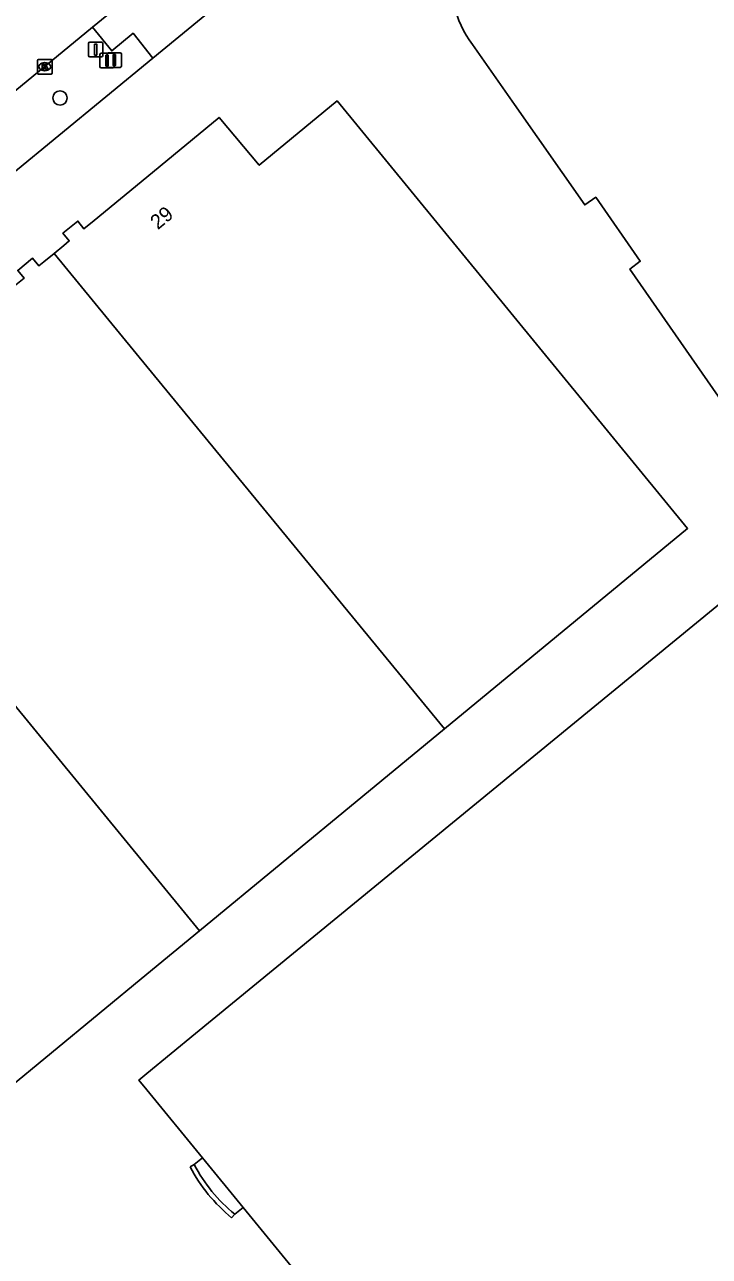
# Model space of a CAD drawing. Extents: x 156651 to 158072, y 387631 to 388990.
# Drawn here: x 156991.7 to 157038.4, y 388126 to 388210 of the extents above; entities that cross this region are included whole.
import ezdxf

# ---------------------------------------------------------------- set-up
doc = ezdxf.new("R2010")
doc.units = 0
for name, color, linetype in [('IMGEO_Afsluitpaal', 7, 'Continuous'), ('IMGEO_Berm_groen', 7, 'Continuous'), ('IMGEO_Boom', 7, 'Continuous'), ('IMGEO_Kolk', 7, 'Continuous'), ('IMGEO_Pand', 7, 'Continuous'), ('IMGEO_Pand_nummerreeks', 7, 'Continuous'), ('IMGEO_Pand_overbouw', 7, 'Continuous'), ('IMGEO_Rijbaan_lokaal_gesloten', 7, 'Continuous'), ('IMGEO_Rijbaan_lokaal_open', 7, 'Continuous'), ('IMGEO_Verkeersbordpaal', 7, 'Continuous')]:
    doc.layers.add(name, color=color, linetype=linetype)

msp = doc.modelspace()

# ---------------------------------------------------------------- linework, layer by layer
at = {"layer": 'IMGEO_Afsluitpaal'}
for p, q in [((156996.114, 388208.784), (156996.904, 388208.784)), ((156996.904, 388208.784), (156996.114, 388208.784)), ((156996.014, 388207.884), (156996.014, 388208.684)), ((156996.014, 388208.684), (156996.014, 388207.884)), ((156997.004, 388208.684), (156997.004, 388207.884)), ((156997.004, 388207.884), (156997.004, 388208.684)), ((156997.285, 388207.165), (156997.285, 388207.965)), ((156997.285, 388207.965), (156997.285, 388207.165)), ((156997.385, 388208.065), (156998.175, 388208.065)), ((156998.175, 388208.065), (156997.385, 388208.065)), ((156998.275, 388207.965), (156998.275, 388207.165)), ((156998.275, 388207.165), (156998.275, 388207.965)), ((156996.904, 388207.784), (156996.114, 388207.784)), ((156996.114, 388207.784), (156996.904, 388207.784)), ((156998.175, 388207.065), (156997.385, 388207.065)), ((156997.385, 388207.065), (156998.175, 388207.065))]:
    msp.add_line(p, q, dxfattribs=at)
for points in [[(156996.434, 388208.659), (156996.584, 388208.659), (156996.584, 388207.909), (156996.434, 388207.909), (156996.434, 388208.659)], [(156997.705, 388207.94), (156997.855, 388207.94), (156997.855, 388207.19), (156997.705, 388207.19), (156997.705, 388207.94)]]:
    msp.add_lwpolyline(points, dxfattribs=at)
for centre, start, end in [((156996.114, 388208.684), 90, 180), ((156996.114, 388208.684), 90, 180), ((156996.904, 388208.684), 0, 90), ((156996.904, 388208.684), 360, 90), ((156996.114, 388207.884), 180, 270), ((156996.114, 388207.884), 180, 270), ((156996.904, 388207.884), 270, 0), ((156996.904, 388207.884), 270, 0), ((156997.385, 388207.965), 90, 180), ((156997.385, 388207.965), 90, 180), ((156998.175, 388207.965), 0, 90), ((156998.175, 388207.965), 360, 90), ((156997.385, 388207.165), 180, 270), ((156997.385, 388207.165), 180, 270), ((156998.175, 388207.165), 270, 0), ((156998.175, 388207.165), 270, 0)]:
    msp.add_arc(centre, 0.1, start, end, dxfattribs=at)
at = {"layer": 'IMGEO_Berm_groen'}
msp.add_lwpolyline([(156990.785, 388199.795), (157000.402, 388207.692)], dxfattribs=at)
at = {"layer": 'IMGEO_Boom'}
msp.add_circle((156994.079, 388204.98), 0.489, dxfattribs=at)
at = {"layer": 'IMGEO_Kolk'}
for p, q in [((156992.54, 388206.687), (156992.54, 388207.539)), ((156992.615, 388207.613), (156993.467, 388207.613)), ((156993.028, 388207.393), (156993.053, 388207.393)), ((156993.541, 388207.539), (156993.541, 388206.687)), ((156993.467, 388206.613), (156992.615, 388206.613)), ((156993.051, 388206.833), (156993.026, 388206.833))]:
    msp.add_line(p, q, dxfattribs=at)
for points in [[(156992.54, 388206.687), (156992.54, 388207.539)], [(156992.615, 388207.613), (156993.467, 388207.613)], [(156992.861, 388207.313), (156992.984, 388207.313), (156992.984, 388207.162), (156993.114, 388207.313), (156993.278, 388207.313), (156993.132, 388207.162), (156993.285, 388206.913), (156993.133, 388206.913), (156993.048, 388207.077), (156992.984, 388207.01), (156992.984, 388206.913), (156992.861, 388206.913), (156992.861, 388207.313)], [(156993.541, 388207.539), (156993.541, 388206.687)], [(156993.467, 388206.613), (156992.615, 388206.613)]]:
    msp.add_lwpolyline(points, dxfattribs=at)
for centre, start, end in [((156992.617, 388207.537), 91.55205, 178.44795), ((156992.617, 388207.537), 91.55205, 178.44795), ((156993.465, 388207.537), 1.55205, 88.44795), ((156993.465, 388207.537), 1.55205, 88.44795), ((156992.617, 388206.689), 181.55205, 268.44795), ((156992.617, 388206.689), 181.55205, 268.44795), ((156993.465, 388206.689), 271.55205, 358.44795), ((156993.465, 388206.689), 271.55205, 358.44795)]:
    msp.add_arc(centre, 0.0765, start, end, dxfattribs=at)
for centre, major_axis, ratio, start_param, end_param in [((156993.027, 388207.113), (-0.387, 0.002), 0.722429, 4.712389, 7.853982), ((156993.052, 388207.113), (-0.39, 0.002), 0.717154, 1.570796, 4.712389)]:
    msp.add_ellipse(centre, major_axis=major_axis, ratio=ratio, start_param=start_param, end_param=end_param, dxfattribs=at)
at = {"layer": 'IMGEO_Pand'}
for points in [[(157022.219, 388208.636), (157025.087, 388204.541), (157029.885, 388197.688), (157030.629, 388198.215), (157033.664, 388193.847), (157032.962, 388193.312), (157055.077, 388161.528), (157082.918, 388180.954), (157082.745, 388181.203), (157085.402, 388183.053), (157080.111, 388190.654), (157077.454, 388188.805), (157077.168, 388189.216), (157078.603, 388190.337), (157077.634, 388194.97), (157073.694, 388194.206), (157065.973, 388205.299)], [(157020.3, 388161.977), (157036.896, 388175.64), (157012.983, 388204.785), (157007.67, 388200.391), (157004.934, 388203.657), (157000, 388199.593), (156996.414, 388196.64), (156995.705, 388196.056), (156995.294, 388196.587), (156994.28, 388195.758), (156994.708, 388195.235), (156994.345, 388194.936), (156993.672, 388194.381)], [(156993.672, 388194.381), (156992.985, 388193.815), (156992.642, 388193.533), (156992.208, 388194.061), (156991.198, 388193.23), (156991.633, 388192.702), (156990.953, 388192.142), (156986.535, 388188.503), (156989.23, 388185.22), (156979.678, 388177.353)], [(157020.3, 388161.977), (157000, 388186.68), (156993.672, 388194.381)], [(156979.678, 388177.353), (156963.056, 388163.663), (156967.472, 388158.304), (156962.306, 388154.079), (156973.299, 388140.637), (156974.12, 388139.625), (156977.372, 388135.617), (156982.599, 388139.887), (156986.971, 388134.536), (157000, 388145.263), (157003.589, 388148.218)], [(156979.678, 388177.353), (157000, 388152.592), (157003.589, 388148.218)], [(157003.798, 388132.734), (157006.566, 388129.355), (157022.554, 388109.836), (157026.423, 388113.005), (157063.154, 388143.086), (157040.027, 388171.28), (157003.328, 388141.2), (157000, 388138.473), (156999.46, 388138.03), (157000, 388137.371), (157003.798, 388132.734)], [(157003.589, 388148.218), (157020.3, 388161.977)], [(157003.236, 388132.274), (157002.953, 388132.125)], [(157005.789, 388128.65), (157006, 388128.891)]]:
    msp.add_lwpolyline(points, dxfattribs=at)
for centre, radius, start, end in [((157028.217, 388213.11), 7.483, 125.18469, 216.72339), ((157012.947, 388137.386), 11.294, 207.76503, 230.67178), ((157012.933, 388137.376), 10.958, 207.75163, 230.74782)]:
    msp.add_arc(centre, radius, start, end, dxfattribs=at)
at = {"layer": 'IMGEO_Pand_overbouw'}
for points in [[(157003.798, 388132.734), (157003.236, 388132.274)], [(157006, 388128.891), (157006.566, 388129.355), (157003.798, 388132.734)]]:
    msp.add_lwpolyline(points, dxfattribs=at)
msp.add_arc((157012.933, 388137.376), 10.958, 207.75163, 230.74782, dxfattribs=at)
at = {"layer": 'IMGEO_Rijbaan_lokaal_gesloten'}
for points in [[(156996.295, 388209.802), (157005.603, 388217.405)], [(156988.13, 388203.105), (156996.295, 388209.802)]]:
    msp.add_lwpolyline(points, dxfattribs=at)
at = {"layer": 'IMGEO_Rijbaan_lokaal_open'}
for points in [[(157000.402, 388207.692), (157006.748, 388212.913)], [(157000.402, 388207.692), (156999.068, 388209.388), (156997.608, 388208.193), (156996.295, 388209.802)]]:
    msp.add_lwpolyline(points, dxfattribs=at)
at = {"layer": 'IMGEO_Verkeersbordpaal'}
for p, q in [((156996.788, 388207.128), (156996.788, 388207.928)), ((156996.788, 388207.928), (156996.788, 388207.128)), ((156996.888, 388208.028), (156997.678, 388208.028)), ((156997.678, 388208.028), (156996.888, 388208.028)), ((156997.778, 388207.928), (156997.778, 388207.128)), ((156997.778, 388207.128), (156997.778, 388207.928)), ((156997.678, 388207.028), (156996.888, 388207.028)), ((156996.888, 388207.028), (156997.678, 388207.028))]:
    msp.add_line(p, q, dxfattribs=at)
msp.add_lwpolyline([(156997.208, 388207.903), (156997.358, 388207.903), (156997.358, 388207.153), (156997.208, 388207.153), (156997.208, 388207.903)], dxfattribs=at)
for centre, start, end in [((156996.888, 388207.928), 90, 180), ((156996.888, 388207.928), 90, 180), ((156997.678, 388207.928), 0, 90), ((156997.678, 388207.928), 360, 90), ((156996.888, 388207.128), 180, 270), ((156996.888, 388207.128), 180, 270), ((156997.678, 388207.128), 270, 0), ((156997.678, 388207.128), 270, 0)]:
    msp.add_arc(centre, 0.1, start, end, dxfattribs=at)

# ---------------------------------------------------------------- texts
at = {"layer": 'IMGEO_Pand_nummerreeks'}
msp.add_text('29', height=1, rotation=39.47679, dxfattribs=at).set_placement((157000.751, 388195.962))

doc.saveas('drawing.dxf')
